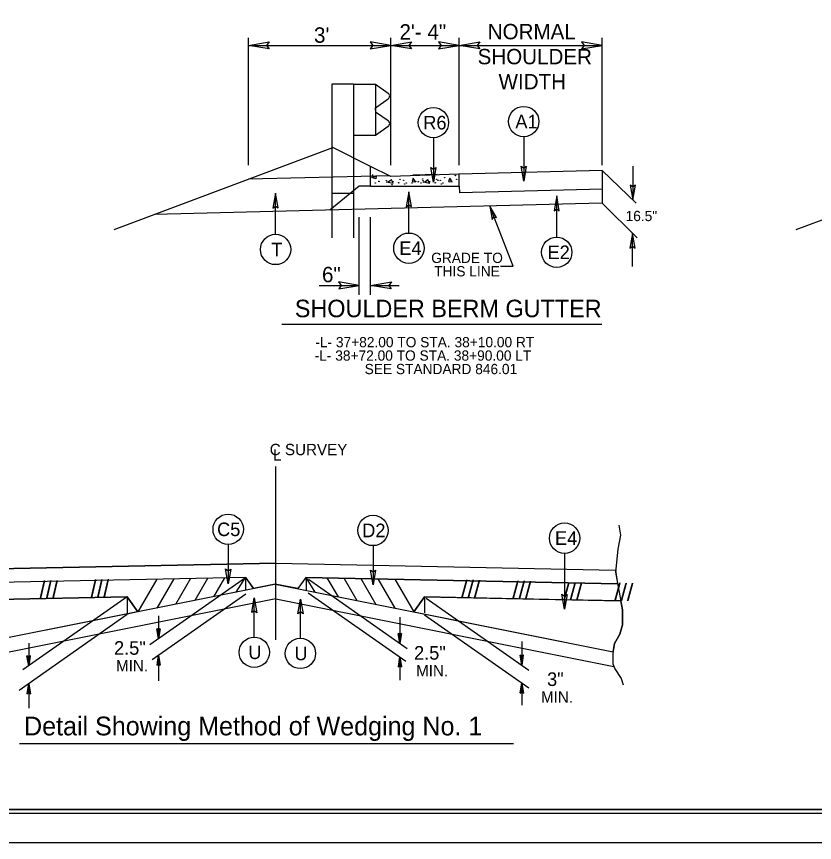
# Model space of a CAD drawing. Extents: x 1640342 to 1730599, y 538663 to 843747.
# Drawn here: x 1729899.5 to 1730008.3, y 540136.9 to 540249.6 of the extents above; entities that cross this region are included whole.
import ezdxf

# ---------------------------------------------------------------- set-up
doc = ezdxf.new("R2010")
doc.units = 0
for name, color, linetype in [('Default', 7, 'Continuous'), ('Prop Dimension Text', 7, 'Continuous'), ('Prop Terminator CELL', 7, 'Continuous'), ('Sheet Plan CELL', 7, 'Continuous'), ('Sheet Plot Border Inside CELL', 7, 'Continuous'), ('Sheet Plot Border Outside CELL', 7, 'Continuous'), ('Typical Curb CELL', 7, 'Continuous'), ('Typical Detail Wedge2 CELL', 7, 'Continuous'), ('Typical Guardrail CELL', 7, 'Continuous'), ('Typical ID Circle CELL', 7, 'Continuous'), ('Typical Pavement Slope CELL', 7, 'Continuous'), ('Typical Terminator CELL', 7, 'Continuous'), ('Typical Text Centerline CELL', 7, 'Continuous'), ('Typical Text General CELL', 7, 'Continuous'), ('Typical Text ID Circle CELL', 7, 'Continuous'), ('Typical Text Label CELL', 7, 'Continuous')]:
    doc.layers.add(name, color=color, linetype=linetype)

msp = doc.modelspace()

# ---------------------------------------------------------------- linework, layer by layer
at = {"layer": 'Default'}
for p, q in [((1729931.1, 540229.34), (1729931.1, 540246.69)), ((1729950.51, 540229.34), (1729950.51, 540246.69)), ((1729959.85, 540229.34), (1729959.85, 540246.69)), ((1729979.35, 540229.34), (1729979.35, 540246.69)), ((1729931.1, 540245.68), (1729950.51, 540245.68)), ((1729950.51, 540245.68), (1729959.85, 540245.68)), ((1729959.85, 540245.68), (1729979.35, 540245.68)), ((1729983.53, 540229.22), (1729983.53, 540224.61)), ((1729979.35, 540228.61), (1729984, 540224.16)), ((1729979.35, 540224.13), (1729984.11, 540219.44)), ((1729946.22, 540211.65), (1729946.22, 540222.25)), ((1729947.76, 540211.65), (1729947.76, 540222.25)), ((1729983.51, 540215.5), (1729983.51, 540220.03)), ((1729940.76, 540212.93), (1729946.22, 540212.93)), ((1729947.76, 540212.93), (1729951.65, 540212.93))]:
    msp.add_line(p, q, dxfattribs=at)
for points in [[(1729933.91, 540245.2), (1729931.1, 540245.68), (1729933.93, 540246.18), (1729933.57, 540245.68)], [(1729947.7, 540245.2), (1729950.51, 540245.68), (1729947.69, 540246.18), (1729948.05, 540245.68)], [(1729953.33, 540245.2), (1729950.51, 540245.68), (1729953.34, 540246.18), (1729952.98, 540245.68)], [(1729957.03, 540245.2), (1729959.85, 540245.68), (1729957.02, 540246.18), (1729957.38, 540245.68)], [(1729962.66, 540245.2), (1729959.85, 540245.68), (1729962.67, 540246.18), (1729962.31, 540245.68)], [(1729976.53, 540245.2), (1729979.35, 540245.68), (1729976.52, 540246.18), (1729976.88, 540245.68)], [(1729943.41, 540212.44), (1729946.22, 540212.93), (1729943.39, 540213.43), (1729943.75, 540212.93)], [(1729950.58, 540212.44), (1729947.76, 540212.93), (1729950.59, 540213.43), (1729950.23, 540212.93)]]:
    msp.add_lwpolyline(points, close=True, dxfattribs=at)
at = {"layer": 'Prop Terminator CELL'}
msp.add_lwpolyline([(1729964.94, 540222.18), (1729964.01, 540223.75), (1729964.35, 540221.94), (1729964.57, 540222.27)], close=True, dxfattribs=at)
at = {"layer": 'Sheet Plan CELL'}
for points in [[(1730174, 540351.42), (1729873.99, 540351.42), (1729873.99, 540141.42), (1730173.99, 540141.42)], [(1729873.99, 540141.42), (1729873.99, 540351.41), (1730133.98, 540351.42), (1730133.99, 540321.41), (1730173.99, 540321.41), (1730173.99, 540141.42)]]:
    msp.add_lwpolyline(points, close=True, dxfattribs=at)
at = {"layer": 'Sheet Plot Border Inside CELL'}
msp.add_lwpolyline([(1729843.29, 540140.92), (1730176.49, 540140.92), (1730176.49, 540351.92), (1729843.29, 540351.92)], close=True, dxfattribs=at)
at = {"layer": 'Sheet Plot Border Outside CELL'}
msp.add_lwpolyline([(1729840.69, 540136.92), (1730177.39, 540136.92), (1730177.39, 540355.92), (1729840.69, 540355.92)], close=True, dxfattribs=at)
at = {"layer": 'Typical Curb CELL'}
for p, q in [((1729947.76, 540226.46), (1729947.76, 540229.17)), ((1729950.51, 540227.79), (1729947.76, 540229.17)), ((1729959.8, 540228.12), (1729950.51, 540227.79)), ((1729959.85, 540228.13), (1729959.85, 540228.13)), ((1729959.85, 540226.46), (1729959.85, 540228.08)), ((1729947.91, 540227.65), (1729948.53, 540227.83)), ((1729948.46, 540227.47), (1729947.91, 540227.65)), ((1729948.53, 540227.83), (1729948.46, 540227.47)), ((1729950.59, 540227.32), (1729950.18, 540227.02)), ((1729950.18, 540227.02), (1729950.84, 540226.86)), ((1729950.84, 540226.86), (1729950.59, 540227.32)), ((1729953.56, 540227.55), (1729953.42, 540227.09)), ((1729953.42, 540227.09), (1729953.9, 540227.07)), ((1729953.9, 540227.07), (1729953.56, 540227.55)), ((1729955.58, 540227.32), (1729955.17, 540227.02)), ((1729955.17, 540227.02), (1729955.83, 540226.86)), ((1729955.83, 540226.86), (1729955.58, 540227.32)), ((1729958.55, 540227.55), (1729958.41, 540227.09)), ((1729958.41, 540227.09), (1729958.9, 540227.07)), ((1729958.9, 540227.07), (1729958.55, 540227.55)), ((1729947.76, 540226.46), (1729959.85, 540226.46))]:
    msp.add_line(p, q, dxfattribs=at)
for centre in [(1729948.02, 540228), (1729959.33, 540227.92), (1729948.41, 540226.9), (1729948.89, 540227.11), (1729949.92, 540227.22), (1729949.99, 540227.02), (1729950.81, 540227.08), (1729951.59, 540226.93), (1729951.77, 540227.39), (1729952.28, 540227.27), (1729952.41, 540226.77), (1729952.63, 540226.9), (1729953.41, 540226.9), (1729953.89, 540227.11), (1729954.26, 540227.07), (1729954.65, 540226.89), (1729954.87, 540227.46), (1729954.92, 540227.22), (1729954.98, 540227.02), (1729955.81, 540227.08), (1729956.58, 540226.93), (1729956.77, 540227.39), (1729956.97, 540227.27), (1729957.27, 540227.27), (1729957.4, 540226.77), (1729957.63, 540226.9), (1729957.87, 540227.62), (1729959.49, 540227.41), (1729950.7, 540226.68)]:
    msp.add_circle(centre, 0.0321, dxfattribs=at)
msp.add_arc((1729959.8, 540228.08), 0.0417, 0, 92.048, dxfattribs=at)
at = {"layer": 'Typical Detail Wedge2 CELL'}
for p, q in [((1729934.82, 540164.58), (1729934.82, 540188.2)), ((1729934.82, 540164.58), (1729934.82, 540180.71)), ((1729934.82, 540175.01), (1729888.46, 540174.09)), ((1729888.46, 540174.09), (1729934.82, 540175.01)), ((1729934.82, 540175.01), (1729981.19, 540174.09)), ((1729934.83, 540175.01), (1729981.19, 540174.09)), ((1729981.19, 540174.09), (1729981.45, 540172.22)), ((1729930.76, 540173.07), (1729888.2, 540172.22)), ((1729930.76, 540173.07), (1729888.2, 540172.22)), ((1729918.6, 540172.83), (1729916, 540168.38)), ((1729930.7, 540173.04), (1729917.64, 540163.89)), ((1729920.91, 540172.88), (1729918.59, 540168.9)), ((1729923.2, 540172.92), (1729921.15, 540169.41)), ((1729925.51, 540172.92), (1729923.77, 540169.94)), ((1729927.83, 540173.04), (1729926.32, 540170.45)), ((1729929.44, 540171.09), (1729930.7, 540173.06)), ((1729930.7, 540173.06), (1729930.7, 540171.44)), ((1729931.8, 540171.55), (1729930.76, 540173.07)), ((1729930.76, 540173.02), (1729931.8, 540171.55)), ((1729938.92, 540173.07), (1729937.85, 540171.55)), ((1729938.92, 540173.07), (1729937.85, 540171.55)), ((1729938.86, 540173.04), (1729938.92, 540173.04)), ((1729938.92, 540173.07), (1729981.45, 540172.22)), ((1729981.45, 540172.22), (1729938.92, 540173.07)), ((1729940.21, 540171.09), (1729938.95, 540173.06)), ((1729938.95, 540173.06), (1729938.95, 540171.28)), ((1729939.28, 540172.83), (1729952.74, 540163.4)), ((1729941.81, 540173.04), (1729943.32, 540170.45)), ((1729944.14, 540172.92), (1729945.88, 540169.94)), ((1729946.45, 540172.92), (1729948.49, 540169.41)), ((1729948.74, 540172.88), (1729951.05, 540168.9)), ((1729951.05, 540172.83), (1729953.65, 540168.38)), ((1729934.89, 540172.16), (1729888.81, 540162.94)), ((1729934.75, 540172.16), (1729931.8, 540171.55)), ((1729934.75, 540172.16), (1729980.84, 540162.94)), ((1729937.85, 540171.55), (1729934.75, 540172.16)), ((1729914.54, 540170.42), (1729887.74, 540169.89)), ((1729887.74, 540169.89), (1729914.54, 540170.42)), ((1729914.54, 540170.42), (1729900.31, 540160.46)), ((1729916, 540168.38), (1729914.54, 540170.42)), ((1729914.54, 540170.42), (1729914.54, 540168.09)), ((1729914.54, 540170.42), (1729916, 540168.38)), ((1729930.73, 540170.8), (1729917.95, 540161.85)), ((1729939.26, 540170.99), (1729952.59, 540161.66)), ((1729953.65, 540168.38), (1729955.1, 540170.42)), ((1729955.1, 540170.42), (1729953.65, 540168.38)), ((1729955.1, 540170.42), (1729981.9, 540169.89)), ((1729955.1, 540170.42), (1729955.1, 540168.25)), ((1729974.22, 540170.04), (1729955.1, 540170.42)), ((1729934.81, 540170.18), (1729888.79, 540160.97)), ((1729934.84, 540170.18), (1729980.96, 540160.95)), ((1729955.32, 540170.27), (1729969.36, 540160.45)), ((1729981.9, 540169.89), (1729974.22, 540170.04)), ((1729916, 540168.38), (1729909.87, 540167.16)), ((1729916, 540168.38), (1729914.54, 540168.09)), ((1729953.65, 540168.38), (1729980.84, 540162.94)), ((1729909.87, 540167.16), (1729888.81, 540162.94)), ((1729914.53, 540168.01), (1729899.82, 540157.66)), ((1729918.83, 540167.83), (1729918.83, 540164.73)), ((1729951.75, 540167.65), (1729951.75, 540164.09)), ((1729955.1, 540167.97), (1729969.33, 540158)), ((1729918.83, 540164.73), (1729918.59, 540166.09)), ((1729918.83, 540165.91), (1729918.59, 540166.09)), ((1729918.83, 540164.73), (1729918.62, 540166.06)), ((1729918.66, 540166.04), (1729918.83, 540164.73)), ((1729918.83, 540164.73), (1729918.69, 540166.01)), ((1729918.73, 540165.99), (1729918.83, 540164.73)), ((1729918.83, 540164.73), (1729918.76, 540165.96)), ((1729918.8, 540165.94), (1729918.83, 540164.73)), ((1729918.83, 540164.73), (1729919.07, 540166.09)), ((1729919.07, 540166.09), (1729918.83, 540165.91)), ((1729919.04, 540166.06), (1729918.83, 540164.73)), ((1729918.83, 540164.73), (1729919, 540166.04)), ((1729918.97, 540166.01), (1729918.83, 540164.73)), ((1729918.83, 540164.73), (1729918.93, 540165.99)), ((1729918.9, 540165.96), (1729918.83, 540164.73)), ((1729918.83, 540164.73), (1729918.86, 540165.94)), ((1729918.83, 540165.91), (1729918.83, 540164.73)), ((1729951.75, 540164.09), (1729951.51, 540165.45)), ((1729951.75, 540165.28), (1729951.51, 540165.45)), ((1729951.75, 540164.09), (1729951.55, 540165.43)), ((1729951.58, 540165.4), (1729951.75, 540164.09)), ((1729951.75, 540164.09), (1729951.62, 540165.38)), ((1729951.65, 540165.35), (1729951.75, 540164.09)), ((1729951.75, 540164.09), (1729951.68, 540165.33)), ((1729951.72, 540165.3), (1729951.75, 540164.09)), ((1729951.75, 540164.09), (1729951.99, 540165.45)), ((1729951.99, 540165.45), (1729951.75, 540165.28)), ((1729951.96, 540165.43), (1729951.75, 540164.09)), ((1729951.75, 540164.09), (1729951.92, 540165.4)), ((1729951.89, 540165.38), (1729951.75, 540164.09)), ((1729951.75, 540164.09), (1729951.86, 540165.35)), ((1729951.82, 540165.33), (1729951.75, 540164.09)), ((1729951.75, 540164.09), (1729951.79, 540165.3)), ((1729951.75, 540165.28), (1729951.75, 540164.09)), ((1729901.11, 540164.12), (1729901.11, 540161.02)), ((1729968.39, 540164.34), (1729968.39, 540161.12)), ((1729901.11, 540161.02), (1729900.87, 540162.38)), ((1729901.11, 540162.21), (1729900.87, 540162.38)), ((1729901.11, 540161.02), (1729900.91, 540162.36)), ((1729900.94, 540162.33), (1729901.11, 540161.02)), ((1729901.11, 540161.02), (1729900.98, 540162.31)), ((1729901.01, 540162.28), (1729901.11, 540161.02)), ((1729901.11, 540161.02), (1729901.05, 540162.26)), ((1729901.08, 540162.23), (1729901.11, 540161.02)), ((1729901.11, 540161.02), (1729901.35, 540162.38)), ((1729901.35, 540162.38), (1729901.11, 540162.21)), ((1729901.32, 540162.36), (1729901.11, 540161.02)), ((1729901.11, 540161.02), (1729901.29, 540162.33)), ((1729901.25, 540162.31), (1729901.11, 540161.02)), ((1729901.11, 540161.02), (1729901.22, 540162.28)), ((1729901.18, 540162.26), (1729901.11, 540161.02)), ((1729901.11, 540161.02), (1729901.15, 540162.23)), ((1729901.11, 540162.21), (1729901.11, 540161.02)), ((1729918.83, 540162.47), (1729918.59, 540161.11)), ((1729918.62, 540161.13), (1729918.83, 540162.47)), ((1729918.83, 540162.47), (1729918.66, 540161.16)), ((1729918.69, 540161.18), (1729918.83, 540162.47)), ((1729918.83, 540162.47), (1729918.73, 540161.21)), ((1729918.76, 540161.23), (1729918.83, 540162.47)), ((1729918.83, 540162.47), (1729918.8, 540161.26)), ((1729918.83, 540162.47), (1729918.83, 540158.97)), ((1729918.83, 540162.47), (1729919.07, 540161.11)), ((1729918.83, 540161.28), (1729918.83, 540162.47)), ((1729918.86, 540161.26), (1729918.83, 540162.47)), ((1729918.83, 540162.47), (1729918.9, 540161.23)), ((1729918.93, 540161.21), (1729918.83, 540162.47)), ((1729918.83, 540162.47), (1729918.97, 540161.18)), ((1729919, 540161.16), (1729918.83, 540162.47)), ((1729918.83, 540162.47), (1729919.04, 540161.13)), ((1729951.75, 540162.25), (1729951.51, 540160.88)), ((1729951.55, 540160.91), (1729951.75, 540162.25)), ((1729951.75, 540162.25), (1729951.58, 540160.93)), ((1729951.62, 540160.96), (1729951.75, 540162.25)), ((1729951.75, 540162.25), (1729951.65, 540160.99)), ((1729951.68, 540161.01), (1729951.75, 540162.25)), ((1729951.75, 540162.25), (1729951.72, 540161.04)), ((1729951.75, 540162.25), (1729951.75, 540159.06)), ((1729951.75, 540162.25), (1729951.99, 540160.88)), ((1729951.75, 540161.06), (1729951.75, 540162.25)), ((1729951.79, 540161.04), (1729951.75, 540162.25)), ((1729951.75, 540162.25), (1729951.82, 540161.01)), ((1729951.86, 540160.99), (1729951.75, 540162.25)), ((1729951.75, 540162.25), (1729951.89, 540160.96)), ((1729951.92, 540160.93), (1729951.75, 540162.25)), ((1729951.75, 540162.25), (1729951.96, 540160.91)), ((1729968.39, 540161.12), (1729968.15, 540162.48)), ((1729968.39, 540162.31), (1729968.15, 540162.48)), ((1729968.39, 540161.12), (1729968.18, 540162.46)), ((1729968.22, 540162.43), (1729968.39, 540161.12)), ((1729968.39, 540161.12), (1729968.25, 540162.41)), ((1729968.29, 540162.38), (1729968.39, 540161.12)), ((1729968.39, 540161.12), (1729968.32, 540162.36)), ((1729968.35, 540162.33), (1729968.39, 540161.12)), ((1729968.39, 540161.12), (1729968.63, 540162.48)), ((1729968.63, 540162.48), (1729968.39, 540162.31)), ((1729968.59, 540162.46), (1729968.39, 540161.12)), ((1729968.39, 540161.12), (1729968.56, 540162.43)), ((1729968.53, 540162.41), (1729968.39, 540161.12)), ((1729968.39, 540161.12), (1729968.49, 540162.38)), ((1729968.46, 540162.36), (1729968.39, 540161.12)), ((1729968.39, 540161.12), (1729968.42, 540162.33)), ((1729968.39, 540162.31), (1729968.39, 540161.12)), ((1729918.59, 540161.11), (1729918.83, 540161.28)), ((1729918.83, 540161.28), (1729919.07, 540161.11)), ((1729951.51, 540160.88), (1729951.75, 540161.06)), ((1729951.75, 540161.06), (1729951.99, 540160.88)), ((1729901.11, 540158.57), (1729900.87, 540157.21)), ((1729900.91, 540157.23), (1729901.11, 540158.57)), ((1729901.11, 540158.57), (1729900.94, 540157.26)), ((1729900.98, 540157.28), (1729901.11, 540158.57)), ((1729901.11, 540158.57), (1729901.01, 540157.31)), ((1729901.05, 540157.33), (1729901.11, 540158.57)), ((1729901.11, 540158.57), (1729901.08, 540157.36)), ((1729901.11, 540158.57), (1729901.11, 540155.26)), ((1729901.11, 540158.57), (1729901.35, 540157.21)), ((1729901.11, 540157.38), (1729901.11, 540158.57)), ((1729901.15, 540157.36), (1729901.11, 540158.57)), ((1729901.11, 540158.57), (1729901.18, 540157.33)), ((1729901.22, 540157.31), (1729901.11, 540158.57)), ((1729901.11, 540158.57), (1729901.25, 540157.28)), ((1729901.29, 540157.26), (1729901.11, 540158.57)), ((1729901.11, 540158.57), (1729901.32, 540157.23)), ((1729968.39, 540158.66), (1729968.15, 540157.3)), ((1729968.18, 540157.33), (1729968.39, 540158.66)), ((1729968.39, 540158.66), (1729968.22, 540157.35)), ((1729968.25, 540157.38), (1729968.39, 540158.66)), ((1729968.39, 540158.66), (1729968.29, 540157.4)), ((1729968.32, 540157.43), (1729968.39, 540158.66)), ((1729968.39, 540158.66), (1729968.35, 540157.45)), ((1729968.39, 540158.66), (1729968.39, 540155.67)), ((1729968.39, 540158.66), (1729968.63, 540157.3)), ((1729968.39, 540157.48), (1729968.39, 540158.66)), ((1729968.42, 540157.45), (1729968.39, 540158.66)), ((1729968.39, 540158.66), (1729968.46, 540157.43)), ((1729968.49, 540157.4), (1729968.39, 540158.66)), ((1729968.39, 540158.66), (1729968.53, 540157.38)), ((1729968.56, 540157.35), (1729968.39, 540158.66)), ((1729968.39, 540158.66), (1729968.59, 540157.33)), ((1729900.87, 540157.21), (1729901.11, 540157.38)), ((1729901.11, 540157.38), (1729901.35, 540157.21)), ((1729968.15, 540157.3), (1729968.39, 540157.48)), ((1729968.39, 540157.48), (1729968.63, 540157.3))]:
    msp.add_line(p, q, dxfattribs=at)
for points in [[(1729981.62, 540180.2), (1729981.86, 540178.85), (1729981.49, 540176.92), (1729981.16, 540173.79), (1729981.62, 540171.32), (1729982.15, 540168.65), (1729982.11, 540166.63), (1729981.78, 540165.36), (1729981.04, 540164.08), (1729980.8, 540162.69), (1729980.83, 540161.29), (1729981.08, 540160.63), (1729981.94, 540159.31), (1729982.23, 540158.41)], [(1729980.84, 540162.94), (1729981.04, 540164.08), (1729981.78, 540165.36), (1729982.11, 540166.63), (1729982.15, 540168.65), (1729981.9, 540169.89)]]:
    msp.add_lwpolyline(points, dxfattribs=at)
at = {"layer": 'Typical Guardrail CELL'}
for p, q in [((1729945.45, 540240.38), (1729942.47, 540240.38)), ((1729942.47, 540240.38), (1729942.47, 540225.47)), ((1729945.45, 540240.38), (1729945.45, 540225.47)), ((1729945.45, 540240.38), (1729948.43, 540240.38)), ((1729948.43, 540240.38), (1729948.43, 540233.43)), ((1729948.43, 540240.38), (1729950.17, 540239.17)), ((1729948.43, 540237.18), (1729950.17, 540238.4)), ((1729948.43, 540236.9), (1729948.43, 540237.18)), ((1729948.43, 540236.9), (1729948.43, 540236.62)), ((1729948.43, 540236.62), (1729950.17, 540235.41)), ((1729948.43, 540233.43), (1729950.17, 540234.64)), ((1729945.45, 540233.43), (1729948.43, 540233.43)), ((1729945.45, 540225.47), (1729942.47, 540225.47)), ((1729942.47, 540225.47), (1729942.47, 540219.42)), ((1729945.45, 540225.47), (1729945.45, 540219.42))]:
    msp.add_line(p, q, dxfattribs=at)
for centre, start, end in [((1729949.9, 540238.78), 304.9888, 54.997), ((1729949.9, 540235.02), 304.9634, 54.9941)]:
    msp.add_arc(centre, 0.466, start, end, dxfattribs=at)
at = {"layer": 'Typical ID Circle CELL'}
for p, q in [((1729956.33, 540233.07), (1729956.33, 540227.02)), ((1729968.65, 540233.22), (1729968.65, 540227.17)), ((1729952.98, 540220.08), (1729952.98, 540225.69)), ((1729934.8, 540219.9), (1729934.8, 540225.51)), ((1729973.15, 540219.52), (1729973.15, 540225.13)), ((1729928.33, 540177.58), (1729928.33, 540172.23)), ((1729948.09, 540177.42), (1729948.09, 540172.07)), ((1729974.22, 540176.37), (1729974.22, 540168.76)), ((1729931.89, 540164.94), (1729931.89, 540170.29)), ((1729938.18, 540164.78), (1729938.18, 540170.13))]:
    msp.add_line(p, q, dxfattribs=at)
for centre in [(1729956.33, 540235.14), (1729968.65, 540235.29), (1729952.98, 540218.01), (1729934.8, 540217.83), (1729973.15, 540217.45), (1729928.33, 540179.65), (1729948.09, 540179.49), (1729974.22, 540178.44), (1729931.89, 540162.87), (1729938.18, 540162.71)]:
    msp.add_circle(centre, 2.07, dxfattribs=at)
at = {"layer": 'Typical Pavement Slope CELL'}
for p, q in [((1729912.78, 540220.54), (1729942.63, 540231.73)), ((1729947.76, 540229.17), (1729942.63, 540231.73)), ((1730005.81, 540220.54), (1730035.66, 540231.73)), ((1729950.32, 540227.89), (1729931.1, 540227.41)), ((1729956.85, 540228.05), (1729953.52, 540227.97)), ((1729979.35, 540228.61), (1729959.85, 540228.13)), ((1729979.35, 540228.61), (1729979.35, 540224.13)), ((1729946.22, 540226.45), (1729942.2, 540223.2)), ((1729947.76, 540226.46), (1729946.22, 540226.45)), ((1729959.85, 540226.46), (1729959.87, 540225.55)), ((1729979.41, 540226.04), (1729959.91, 540225.56)), ((1729979.31, 540224.13), (1729918.29, 540222.6))]:
    msp.add_line(p, q, dxfattribs=at)
at = {"layer": 'Typical Terminator CELL'}
for p, q in [((1729967.23, 540215.55), (1729964.01, 540223.75)), ((1729965.49, 540215.55), (1729967.23, 540215.55))]:
    msp.add_line(p, q, dxfattribs=at)
for points in [[(1729956.68, 540229.03), (1729956.33, 540227.02), (1729955.97, 540229.04), (1729956.33, 540228.78)], [(1729968.99, 540229.18), (1729968.65, 540227.17), (1729968.29, 540229.19), (1729968.65, 540228.93)], [(1729953.33, 540223.68), (1729952.98, 540225.69), (1729952.63, 540223.67), (1729952.98, 540223.92)], [(1729983.19, 540226.61), (1729983.53, 540224.61), (1729983.89, 540226.62), (1729983.53, 540226.37)], [(1729935.15, 540223.51), (1729934.8, 540225.51), (1729934.44, 540223.49), (1729934.8, 540223.75)], [(1729973.5, 540223.12), (1729973.15, 540225.13), (1729972.8, 540223.11), (1729973.15, 540223.37)], [(1729983.85, 540218.02), (1729983.51, 540220.03), (1729983.15, 540218.01), (1729983.51, 540218.27)], [(1729928.68, 540174.23), (1729928.33, 540172.23), (1729927.97, 540174.24), (1729928.33, 540173.99)], [(1729928.68, 540174.23), (1729928.33, 540172.23), (1729927.97, 540174.24), (1729928.33, 540173.99)], [(1729948.44, 540174.08), (1729948.09, 540172.07), (1729947.73, 540174.09), (1729948.09, 540173.83)], [(1729948.44, 540174.08), (1729948.09, 540172.07), (1729947.73, 540174.09), (1729948.09, 540173.83)], [(1729974.56, 540170.77), (1729974.22, 540168.76), (1729973.86, 540170.78), (1729974.22, 540170.53)], [(1729931.54, 540168.29), (1729931.89, 540170.29), (1729932.25, 540168.27), (1729931.89, 540168.53)], [(1729937.83, 540168.12), (1729938.18, 540170.13), (1729938.54, 540168.11), (1729938.18, 540168.37)], [(1729937.83, 540168.12), (1729938.18, 540170.13), (1729938.54, 540168.11), (1729938.18, 540168.37)]]:
    msp.add_lwpolyline(points, close=True, dxfattribs=at)
at = {"layer": 'Typical Text General CELL'}
msp.add_line((1729899.85, 540150.42), (1729967.27, 540150.42), dxfattribs=at)
at = {"layer": 'Typical Text Label CELL'}
msp.add_line((1729935.64, 540207.65), (1729979.32, 540207.65), dxfattribs=at)

# ---------------------------------------------------------------- texts
at = {"layer": 'Default'}
msp.add_text('16.5"', height=1.4, dxfattribs=at).set_placement((1729982.55, 540221.7))
at = {"layer": 'Prop Dimension Text'}
for s, p in [("3'", (1729940.04, 540246.04)), ('2\'- 4"', (1729951.7, 540246.47)), ('NORMAL', (1729963.74, 540246.51)), ('SHOULDER', (1729962.36, 540243.1)), ('WIDTH', (1729965.22, 540239.68)), ('6"', (1729941.13, 540213.36))]:
    msp.add_text(s, height=2.1, rotation=360, dxfattribs=at).set_placement(p)
at = {"layer": 'Typical Detail Wedge2 CELL'}
for height, rotation, p in [(2.324, 1.1445, (1729902.58, 540170.21)), (2.324, 1.1463, (1729909.55, 540170.35)), (2.324, 358.8553, (1729960.1, 540170.35)), (2.324, 358.8536, (1729967.07, 540170.21)), (2.325, 358.8554, (1729974.03, 540170)), (2.325, 358.8537, (1729980.98, 540169.92))]:
    msp.add_text('/// ', height=height, rotation=rotation, dxfattribs=at).set_placement(p)
for s, height, p in [('2.5"', 1.854, (1729912.76, 540162.53)), ('2.5"', 1.854, (1729953.69, 540161.86)), ('MIN.', 1.549, (1729913.03, 540160.25)), ('MIN.', 1.549, (1729953.97, 540159.58)), ('3"', 1.854, (1729971.84, 540158.27)), ('MIN.', 1.549, (1729971.01, 540155.99))]:
    msp.add_text(s, height=height, dxfattribs=at).set_placement(p)
at = {"layer": 'Typical Text Centerline CELL'}
for s, height, p in [('C SURVEY ', 1.549, (1729934, 540189.76)), ('L', 1.55, (1729934.46, 540189.03))]:
    msp.add_text(s, height=height, dxfattribs=at).set_placement(p)
at = {"layer": 'Typical Text General CELL'}
for s, height, p in [('GRADE TO', 1.4, (1729956.03, 540215.99)), ('THIS LINE', 1.4, (1729956.44, 540214.16)), ('SHOULDER BERM GUTTER', 2.3871, (1729937.42, 540208.59)), ('Detail Showing Method of Wedging No. 1', 2.5566, (1729900.48, 540151.53))]:
    msp.add_text(s, height=height, dxfattribs=at).set_placement(p)
at = {"layer": 'Typical Text ID Circle CELL'}
for s, height, p in [('R6', 1.854, (1729954.95, 540234.21)), ('A1', 1.854, (1729967.51, 540234.36)), ('E4', 1.854, (1729951.68, 540217.08)), ('T', 1.85, (1729934.21, 540216.91)), ('E2', 1.854, (1729971.9, 540216.52)), ('C5', 1.854, (1729926.82, 540178.72)), ('D2', 1.854, (1729946.62, 540178.57)), ('E4', 1.854, (1729972.92, 540177.52)), ('U', 1.85, (1729931.08, 540161.94)), ('U', 1.85, (1729937.37, 540161.78))]:
    msp.add_text(s, height=height, dxfattribs=at).set_placement(p)
at = {"layer": 'Typical Text Label CELL'}
for s, p in [('-L- 37+82.00 TO STA. 38+10.00 RT', (1729940.22, 540204.49)), ('-L- 38+72.00 TO STA. 38+90.00 LT', (1729940.13, 540202.66)), ('SEE STANDARD 846.01', (1729946.95, 540200.82))]:
    msp.add_text(s, height=1.4, dxfattribs=at).set_placement(p)

doc.saveas('drawing.dxf')
